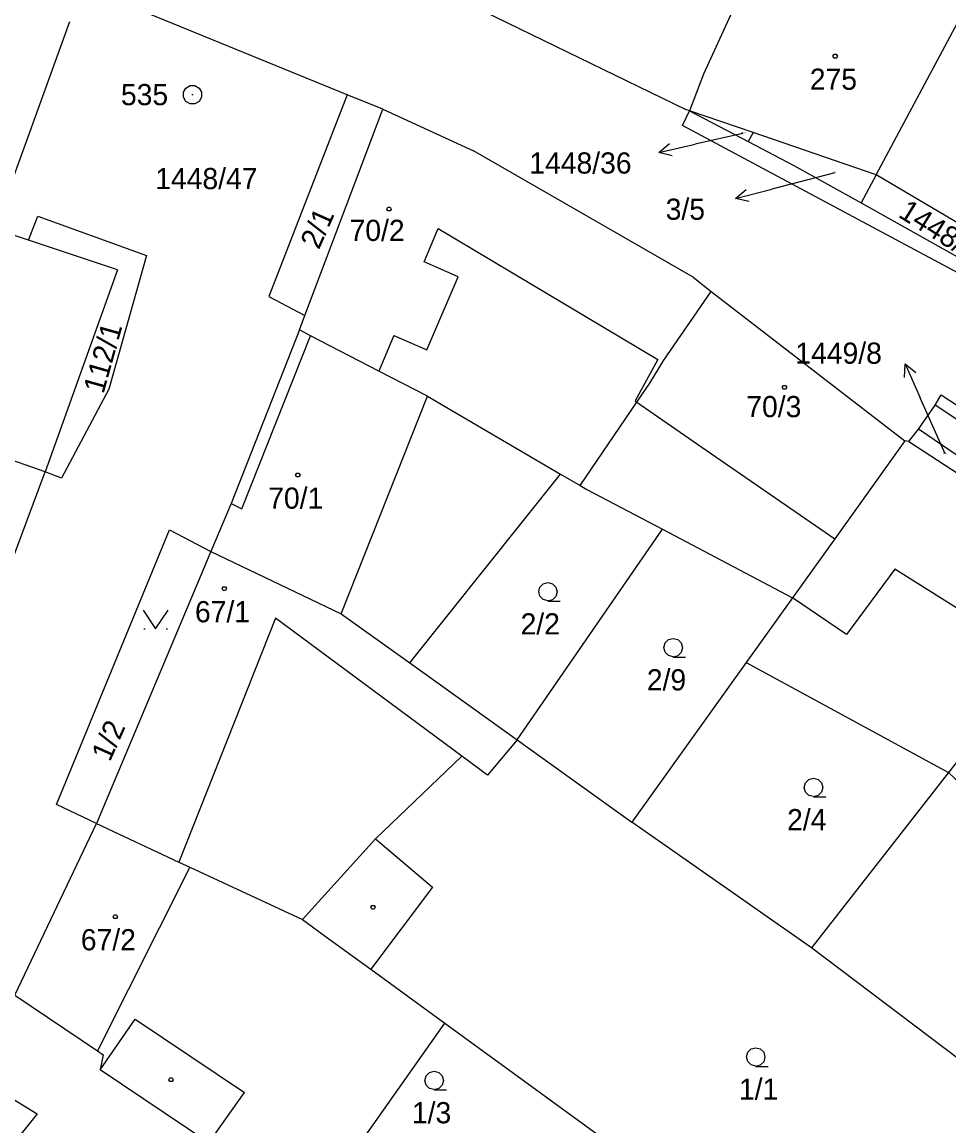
# Model space of a CAD drawing. Extents: x -580630 to -576196, y -1189024 to -1183567.
# Drawn here: x -578387.5 to -578313.1, y -1186113 to -1186024.3 of the extents above; entities that cross this region are included whole.
import ezdxf

# ---------------------------------------------------------------- set-up
doc = ezdxf.new("R2010")
doc.units = 0
for name, color, linetype in [('Vrstva 1', 7, 'Continuous'), ('Vrstva 16', 7, 'Continuous'), ('Vrstva 17', 7, 'Continuous'), ('Vrstva 18', 7, 'Continuous'), ('Vrstva 19', 7, 'Continuous'), ('Vrstva 24', 7, 'Continuous'), ('Vrstva 25', 7, 'Continuous'), ('Vrstva 4', 7, 'Continuous')]:
    doc.layers.add(name, color=color, linetype=linetype)

msp = doc.modelspace()

# ---------------------------------------------------------------- linework, layer by layer
at = {"layer": 'Vrstva 1'}
for p, q in [((-578361.4, -1186030.18), (-578382.62, -1186021.52)), ((-578351.4, -1186023.02), (-578334.19, -1186031.36)), ((-578330.45, -1186023.45), (-578332.78, -1186028.54)), ((-578383.71, -1186024.33), (-578389.49, -1186040.18)), ((-578318.91, -1186036.6), (-578312.35, -1186024.36)), ((-578332.78, -1186028.54), (-578333.89, -1186031.47)), ((-578361.4, -1186030.18), (-578367.69, -1186046.37)), ((-578358.54, -1186031.35), (-578361.4, -1186030.18)), ((-578364.82, -1186047.9), (-578358.54, -1186031.35)), ((-578358.54, -1186031.35), (-578351.27, -1186034.69)), ((-578334.47, -1186032.66), (-578333.89, -1186031.47)), ((-578333.89, -1186031.47), (-578334.19, -1186031.36)), ((-578328.79, -1186033.22), (-578333.89, -1186031.47)), ((-578333.89, -1186031.47), (-578329.2, -1186033.93)), ((-578312.33, -1186044.47), (-578334.47, -1186032.66)), ((-578328.79, -1186033.22), (-578329.2, -1186033.93)), ((-578329.2, -1186033.93), (-578325.53, -1186035.85)), ((-578318.91, -1186036.6), (-578328.79, -1186033.22)), ((-578333.61, -1186044.84), (-578351.27, -1186034.69)), ((-578325.53, -1186035.85), (-578320.12, -1186038.87)), ((-578318.91, -1186036.6), (-578320.12, -1186038.87)), ((-578304.95, -1186044.88), (-578318.91, -1186036.6)), ((-578320.12, -1186038.87), (-578311.75, -1186043.55)), ((-578387.02, -1186041.85), (-578386.27, -1186039.94)), ((-578386.27, -1186039.94), (-578377.54, -1186043.1)), ((-578387.02, -1186041.85), (-578389.76, -1186040.94)), ((-578379.87, -1186044.24), (-578387.02, -1186041.85)), ((-578377.54, -1186043.1), (-578380.57, -1186053.83)), ((-578379.87, -1186044.24), (-578385.68, -1186060.47)), ((-578333.61, -1186044.84), (-578332.15, -1186045.97)), ((-578335.95, -1186051.5), (-578332.15, -1186045.97)), ((-578332.15, -1186045.97), (-578316.6, -1186057.97)), ((-578367.69, -1186046.37), (-578364.82, -1186047.9)), ((-578365.25, -1186049.07), (-578364.82, -1186047.9)), ((-578365.25, -1186049.07), (-578370.73, -1186063)), ((-578364.36, -1186049.53), (-578365.25, -1186049.07)), ((-578358.86, -1186052.37), (-578364.36, -1186049.53)), ((-578337.1, -1186053.35), (-578335.95, -1186051.5)), ((-578354.95, -1186054.39), (-578358.86, -1186052.37)), ((-578338.13, -1186054.87), (-578337.1, -1186053.35)), ((-578380.57, -1186053.83), (-578384.35, -1186060.98)), ((-578314.17, -1186055.11), (-578313.69, -1186054.29)), ((-578313.69, -1186054.29), (-578289.65, -1186069.95)), ((-578354.95, -1186054.39), (-578344.26, -1186060.64)), ((-578342.68, -1186061.56), (-578338.13, -1186054.87)), ((-578315.5, -1186057.03), (-578314.17, -1186055.11)), ((-578290.34, -1186070.9), (-578314.17, -1186055.11)), ((-578316.29, -1186058.02), (-578315.5, -1186057.03)), ((-578291.94, -1186073.14), (-578315.5, -1186057.03)), ((-578385.68, -1186060.47), (-578392.69, -1186058)), ((-578316.6, -1186057.97), (-578322.23, -1186065.83)), ((-578316.29, -1186058.02), (-578316.6, -1186057.97)), ((-578316.29, -1186058.02), (-578300.34, -1186068.43)), ((-578390.54, -1186073.48), (-578385.68, -1186060.47)), ((-578384.35, -1186060.98), (-578385.68, -1186060.47)), ((-578356.37, -1186075.81), (-578344.26, -1186060.64)), ((-578344.26, -1186060.64), (-578342.68, -1186061.56)), ((-578342.68, -1186061.56), (-578342.14, -1186061.88)), ((-578342.14, -1186061.88), (-578336.07, -1186065.07)), ((-578370.73, -1186063), (-578372.36, -1186066.87)), ((-578384.76, -1186087.18), (-578375.68, -1186065.12)), ((-578375.68, -1186065.12), (-578372.36, -1186066.87)), ((-578347.75, -1186081.99), (-578336.07, -1186065.07)), ((-578336.07, -1186065.07), (-578325.62, -1186070.57)), ((-578322.23, -1186065.83), (-578325.62, -1186070.57)), ((-578372.36, -1186066.87), (-578381.56, -1186088.71)), ((-578372.36, -1186066.87), (-578361.89, -1186071.86)), ((-578325.62, -1186070.57), (-578329.35, -1186075.77)), ((-578361.89, -1186071.86), (-578356.37, -1186075.81)), ((-578305.9, -1186075.51), (-578313.09, -1186084.59)), ((-578356.37, -1186075.81), (-578347.75, -1186081.99)), ((-578329.35, -1186075.77), (-578338.53, -1186088.6)), ((-578329.35, -1186075.77), (-578313.09, -1186084.59)), ((-578347.75, -1186081.99), (-578350.13, -1186084.82)), ((-578347.75, -1186081.99), (-578338.53, -1186088.6)), ((-578359.12, -1186089.92), (-578352.2, -1186083.29)), ((-578350.13, -1186084.82), (-578352.2, -1186083.29)), ((-578313.09, -1186084.59), (-578324.1, -1186098.67)), ((-578313.09, -1186084.59), (-578309.07, -1186088.43)), ((-578381.56, -1186088.71), (-578384.76, -1186087.18)), ((-578388.1, -1186102.48), (-578381.56, -1186088.71)), ((-578381.56, -1186088.71), (-578374.93, -1186091.79)), ((-578324.1, -1186098.67), (-578338.53, -1186088.6)), ((-578359.12, -1186089.92), (-578354.56, -1186093.81)), ((-578374.93, -1186091.79), (-578374.04, -1186092.2)), ((-578374.04, -1186092.2), (-578364.99, -1186096.41)), ((-578354.56, -1186093.81), (-578359.5, -1186100.4)), ((-578364.99, -1186096.41), (-578362.87, -1186097.95)), ((-578362.87, -1186097.95), (-578359.5, -1186100.4)), ((-578310.87, -1186108.67), (-578324.1, -1186098.67)), ((-578359.5, -1186100.4), (-578353.56, -1186104.72)), ((-578388.1, -1186102.48), (-578381.46, -1186106.96)), ((-578364.12, -1186119.71), (-578353.56, -1186104.72)), ((-578353.56, -1186104.72), (-578334.02, -1186118.93)), ((-578397.66, -1186105.11), (-578386.31, -1186112.02)), ((-578381.46, -1186106.96), (-578381, -1186107.27)), ((-578381, -1186107.27), (-578381.25, -1186108.49)), ((-578372.51, -1186114.33), (-578381.25, -1186108.49)), ((-578386.31, -1186112.02), (-578389.03, -1186115.39))]:
    msp.add_line(p, q, dxfattribs=at)
at = {"layer": 'Vrstva 16'}
for p, q in [((-578329.61, -1186033.28), (-578333.45, -1186034.15)), ((-578336.376, -1186034.811), (-578333.45, -1186034.15)), ((-578322.21, -1186036.46), (-578327.29, -1186037.77)), ((-578330.195, -1186038.519), (-578327.29, -1186037.77)), ((-578316.575, -1186051.777), (-578315.36, -1186054.52)), ((-578313.37, -1186059.01), (-578315.36, -1186054.52))]:
    msp.add_line(p, q, dxfattribs=at)
for points in [[(-578335.291, -1186035.078), (-578336.376, -1186034.811), (-578335.511, -1186034.103)], [(-578329.102, -1186038.753), (-578330.195, -1186038.519), (-578329.351, -1186037.785)], [(-578316.627, -1186052.894), (-578316.575, -1186051.777), (-578315.713, -1186052.489)]]:
    msp.add_lwpolyline(points, dxfattribs=at)
at = {"layer": 'Vrstva 24'}
msp.add_line((-578373.88, -1186030.17), (-578373.78, -1186030.17), dxfattribs=at)
msp.add_lwpolyline([(-578373.64, -1186029.45), (-578373.3, -1186029.64), (-578373.11, -1186029.98), (-578373.11, -1186030.37), (-578373.3, -1186030.71), (-578373.64, -1186030.9), (-578374.03, -1186030.9), (-578374.37, -1186030.71), (-578374.56, -1186030.37), (-578374.56, -1186029.98), (-578374.37, -1186029.64), (-578374.03, -1186029.45)], close=True, dxfattribs=at)
at = {"layer": 'Vrstva 25'}
for p, q in [((-578377.75, -1186073.07), (-578377.65, -1186073.07)), ((-578375.95, -1186073.07), (-578375.85, -1186073.07))]:
    msp.add_line(p, q, dxfattribs=at)
for points in [[(-578322.11, -1186026.93), (-578322.02, -1186027.08), (-578322.11, -1186027.23), (-578322.29, -1186027.23), (-578322.38, -1186027.08), (-578322.29, -1186026.93)], [(-578357.96, -1186039.21), (-578357.87, -1186039.36), (-578357.96, -1186039.51), (-578358.14, -1186039.51), (-578358.23, -1186039.36), (-578358.14, -1186039.21)], [(-578326.18, -1186053.52), (-578326.09, -1186053.67), (-578326.18, -1186053.82), (-578326.36, -1186053.82), (-578326.45, -1186053.67), (-578326.36, -1186053.52)], [(-578365.28, -1186060.57), (-578365.19, -1186060.72), (-578365.28, -1186060.87), (-578365.46, -1186060.87), (-578365.55, -1186060.72), (-578365.46, -1186060.57)], [(-578371.19, -1186069.69), (-578371.1, -1186069.84), (-578371.19, -1186069.99), (-578371.37, -1186069.99), (-578371.46, -1186069.84), (-578371.37, -1186069.69)], [(-578359.24, -1186095.27), (-578359.15, -1186095.42), (-578359.24, -1186095.57), (-578359.42, -1186095.57), (-578359.51, -1186095.42), (-578359.42, -1186095.27)], [(-578379.94, -1186096.03), (-578379.85, -1186096.18), (-578379.94, -1186096.33), (-578380.12, -1186096.33), (-578380.21, -1186096.18), (-578380.12, -1186096.03)], [(-578375.48, -1186109.12), (-578375.39, -1186109.27), (-578375.48, -1186109.42), (-578375.66, -1186109.42), (-578375.75, -1186109.27), (-578375.66, -1186109.12)]]:
    msp.add_lwpolyline(points, close=True, dxfattribs=at)
for points in [[(-578345.27, -1186070.82), (-578345.65, -1186070.72), (-578345.92, -1186070.45), (-578346.02, -1186070.08), (-578345.92, -1186069.71), (-578345.65, -1186069.44), (-578345.28, -1186069.34), (-578344.91, -1186069.44), (-578344.64, -1186069.71), (-578344.54, -1186070.09), (-578344.64, -1186070.47), (-578344.91, -1186070.74), (-578345.29, -1186070.84), (-578344.29, -1186070.84)], [(-578377.8, -1186071.57), (-578376.8, -1186073.07), (-578375.8, -1186071.57)], [(-578335.2, -1186075.31), (-578335.58, -1186075.21), (-578335.85, -1186074.94), (-578335.95, -1186074.57), (-578335.85, -1186074.2), (-578335.58, -1186073.93), (-578335.21, -1186073.83), (-578334.84, -1186073.93), (-578334.57, -1186074.2), (-578334.47, -1186074.58), (-578334.57, -1186074.96), (-578334.84, -1186075.23), (-578335.22, -1186075.33), (-578334.22, -1186075.33)], [(-578323.93, -1186086.54), (-578324.31, -1186086.44), (-578324.58, -1186086.17), (-578324.68, -1186085.8), (-578324.58, -1186085.43), (-578324.31, -1186085.16), (-578323.94, -1186085.06), (-578323.57, -1186085.16), (-578323.3, -1186085.43), (-578323.2, -1186085.81), (-578323.3, -1186086.19), (-578323.57, -1186086.46), (-578323.95, -1186086.56), (-578322.95, -1186086.56)], [(-578328.57, -1186108.18), (-578328.95, -1186108.08), (-578329.22, -1186107.81), (-578329.32, -1186107.44), (-578329.22, -1186107.07), (-578328.95, -1186106.8), (-578328.58, -1186106.7), (-578328.21, -1186106.8), (-578327.94, -1186107.07), (-578327.84, -1186107.45), (-578327.94, -1186107.83), (-578328.21, -1186108.1), (-578328.59, -1186108.2), (-578327.59, -1186108.2)], [(-578354.41, -1186110.07), (-578354.79, -1186109.97), (-578355.06, -1186109.7), (-578355.16, -1186109.33), (-578355.06, -1186108.96), (-578354.79, -1186108.69), (-578354.42, -1186108.59), (-578354.05, -1186108.69), (-578353.78, -1186108.96), (-578353.68, -1186109.34), (-578353.78, -1186109.72), (-578354.05, -1186109.99), (-578354.43, -1186110.09), (-578353.43, -1186110.09)]]:
    msp.add_lwpolyline(points, dxfattribs=at)
at = {"layer": 'Vrstva 4'}
for p, q in [((-578355.21, -1186043.6), (-578354.1, -1186040.92)), ((-578354.1, -1186040.92), (-578336.45, -1186051.43)), ((-578352.5, -1186044.8), (-578355.21, -1186043.6)), ((-578355.01, -1186050.67), (-578352.5, -1186044.8)), ((-578369.88, -1186063.42), (-578364.36, -1186049.53)), ((-578357.67, -1186049.51), (-578358.86, -1186052.37)), ((-578357.67, -1186049.51), (-578355.01, -1186050.67)), ((-578336.45, -1186051.43), (-578338.27, -1186054.77)), ((-578361.89, -1186071.86), (-578354.95, -1186054.39)), ((-578338.27, -1186054.77), (-578338.13, -1186054.87)), ((-578338.13, -1186054.87), (-578332.55, -1186058.71)), ((-578332.55, -1186058.71), (-578322.23, -1186065.83)), ((-578370.73, -1186063), (-578369.88, -1186063.42)), ((-578317.41, -1186068.27), (-578321.28, -1186073.52)), ((-578305.9, -1186075.51), (-578317.41, -1186068.27)), ((-578321.28, -1186073.52), (-578325.62, -1186070.57)), ((-578367.17, -1186072.2), (-578374.93, -1186091.79)), ((-578352.2, -1186083.29), (-578367.17, -1186072.2)), ((-578364.99, -1186096.41), (-578359.12, -1186089.92)), ((-578374.04, -1186092.2), (-578381.46, -1186106.96)), ((-578381.25, -1186108.49), (-578378.45, -1186104.42)), ((-578378.45, -1186104.42), (-578369.66, -1186110.31)), ((-578372.51, -1186114.33), (-578369.66, -1186110.31))]:
    msp.add_line(p, q, dxfattribs=at)

# ---------------------------------------------------------------- texts
at = {"layer": 'Vrstva 16'}
for s, p in [('1448/36', (-578346.773, -1186036.51)), ('3/5', (-578335.815, -1186040.22)), ('1449/8', (-578325.397, -1186051.78))]:
    msp.add_text(s, height=1.7, dxfattribs=at).set_placement(p)
at = {"layer": 'Vrstva 17'}
msp.add_text('535', height=1.7, dxfattribs=at).set_placement((-578379.584, -1186031.02))
at = {"layer": 'Vrstva 18'}
for s, height, p in [('1448/36', 0.1, (-578329.879, -1186033.28)), ('1448/47', 1.7, (-578376.83, -1186037.76)), ('3/5', 0.1, (-578322.339, -1186036.46)), ('1449/8', 0.1, (-578313.593, -1186059.01)), ('2/2', 1.7, (-578347.472, -1186073.52)), ('2/9', 1.7, (-578337.328, -1186078.01)), ('2/4', 1.7, (-578326.058, -1186089.24)), ('1/1', 1.7, (-578329.929, -1186110.88)), ('1/3', 1.7, (-578356.204, -1186112.77))]:
    msp.add_text(s, height=height, dxfattribs=at).set_placement(p)
for s, rotation, p in [('1448/48', 328.07563, (-578317.208, -1186039.945)), ('2/1', 66.06203, (-578363.682, -1186042.677)), ('112/1', 74.36992, (-578380.994, -1186054.262)), ('1/2', 66.06203, (-578380.472, -1186083.807))]:
    msp.add_text(s, height=1.7, rotation=rotation, dxfattribs=at).set_placement(p)
at = {"layer": 'Vrstva 19'}
for s, p in [('275', (-578324.235, -1186029.78)), ('70/2', (-578361.214, -1186041.92)), ('70/3', (-578329.337, -1186056.07)), ('70/1', (-578367.752, -1186063.42)), ('67/1', (-578373.636, -1186072.54)), ('67/2', (-578382.807, -1186098.88))]:
    msp.add_text(s, height=1.7, dxfattribs=at).set_placement(p)

doc.saveas('drawing.dxf')
